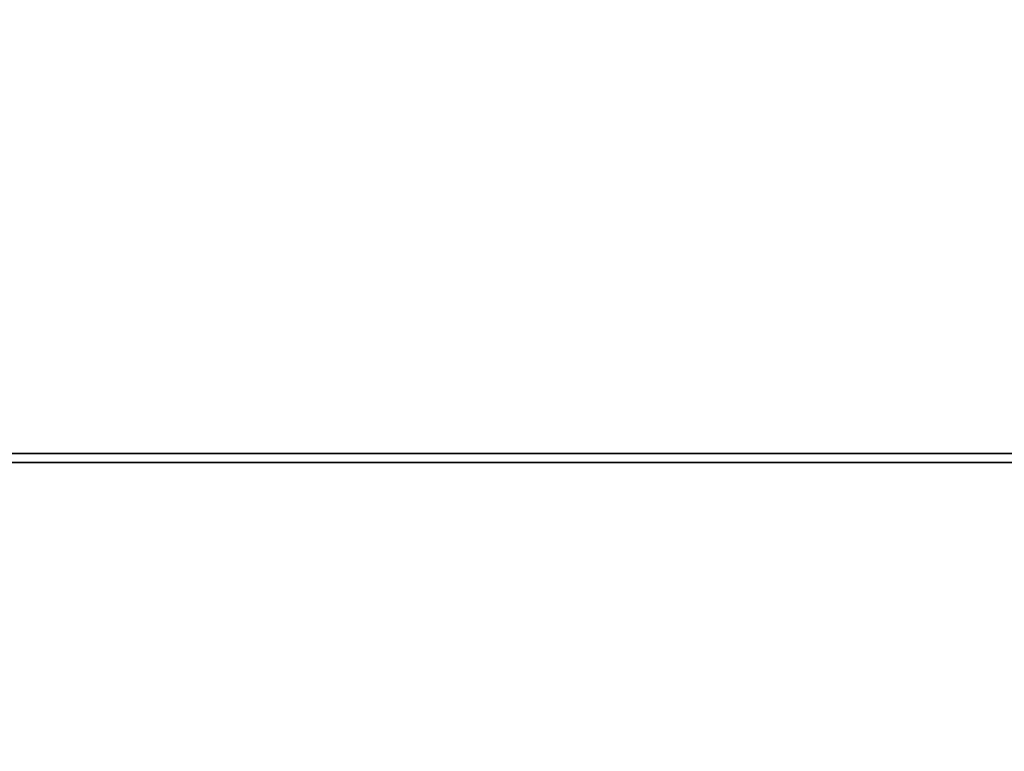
# Model space of a CAD drawing. Header units: inches. Extents: x -32 to 29.2, y -14.4 to 22.6.
# Tile 270 of 285: x 1.7 to 5.8, y 13 to 16. Entities that reach past the tile are written whole.
import ezdxf

# ---------------------------------------------------------------- set-up
doc = ezdxf.new("R2010")
doc.units = ezdxf.units.IN
doc.header["$MEASUREMENT"] = 0
doc.layers.add('Dimension (ANSI)', color=7, linetype='Continuous', lineweight=25)
doc.layers.add('Visible Narrow (ANSI)', color=7, linetype='Continuous', lineweight=35)
doc.styles.add('Note Text (ANSI)', font='tahoma.ttf')
doc.dimstyles.new('Default (ANSI)', dxfattribs={"dimtxt": 0.188, "dimasz": 0.098425, "dimexe": 0.125, "dimexo": 0.0625, "dimgap": 0.031496, "dimtad": 0, "dimtih": 1, "dimtoh": 1, "dimrnd": 1e-08, "dimzin": 4, "dimdsep": 46, "dimtxsty": 'Note Text (ANSI)', "dimcen": 0.09, "dimdle": 0.393701, "dimclrd": 256, "dimclre": 256, "dimclrt": 256, "dimadec": 0, "dimazin": 1, "dimtfac": 1.276596, "dimtofl": 0, "dimtmove": 0, "dimatfit": 3, "dimfxl": 1, "dimtolj": 1, "dimtzin": 4, "dimlwd": -1, "dimlwe": -1, "dimarcsym": 0})

# ---------------------------------------------------------------- blocks, each defined once
blk = doc.blocks.new('*D11')
at = {"layer": 'Defpoints', "color": 0, "transparency": 16777216}
for p in [(8.6796, 17.7103), (11.8104, 17.7103), (4.0627, 9.9381)]:
    blk.add_point(p, dxfattribs=at)
at = {"layer": 'Dimension (ANSI)', "transparency": 16777216}
for p, q in [((8.7421, 17.7103), (11.9354, 17.7103)), ((11.8104, 17.6119), (11.8104, 14.5507)), ((11.8104, 10.0366), (11.8104, 13.0978)), ((4.1252, 9.9381), (11.9354, 9.9381))]:
    blk.add_line(p, q, dxfattribs=at)
for points in [[(11.794, 17.6119), (11.8268, 17.6119), (11.8104, 17.7103)], [(11.794, 10.0366), (11.8268, 10.0366), (11.8104, 9.9381)]]:
    blk.add_solid(points, dxfattribs=at)
at = {"layer": 'Dimension (ANSI)', "transparency": 16777216, "insert": (11.6875, 13.1293), "char_height": 0.188, "attachment_point": 1, "rotation": 90, "style": 'Note Text (ANSI)'}
blk.add_mtext('\\A1;7.77 [197.4]', dxfattribs=at)

msp = doc.modelspace()

# ---------------------------------------------------------------- linework, layer by layer
at = {"layer": 'Visible Narrow (ANSI)'}
for p, q in [((-28.5104, 14.2183), (8.6796, 14.2183)), ((-28.5104, 14.1807), (8.6796, 14.1807))]:
    msp.add_line(p, q, dxfattribs=at)

# ---------------------------------------------------------------- dimensions: what is measured, and where the dimension line sits
at = {"layer": 'Dimension (ANSI)'}
dim = msp.add_linear_dim(base=(11.8104, 17.7103), p1=(4.0627, 9.9381), p2=(8.6796, 17.7103), angle=90, dimstyle='Default (ANSI)', override={"dimtih": 0, "dimtoh": 0, "dimdec": 2, "dimtp": 0, "dimtm": 0, "dimtdec": 2, "dimatfit": 1}, dxfattribs=at)
dim.commit()
dim.dimension.update_dxf_attribs({"geometry": '*D11', "text_midpoint": (11.8104, 13.8242), "dimtype": 160})

doc.saveas('drawing.dxf')
